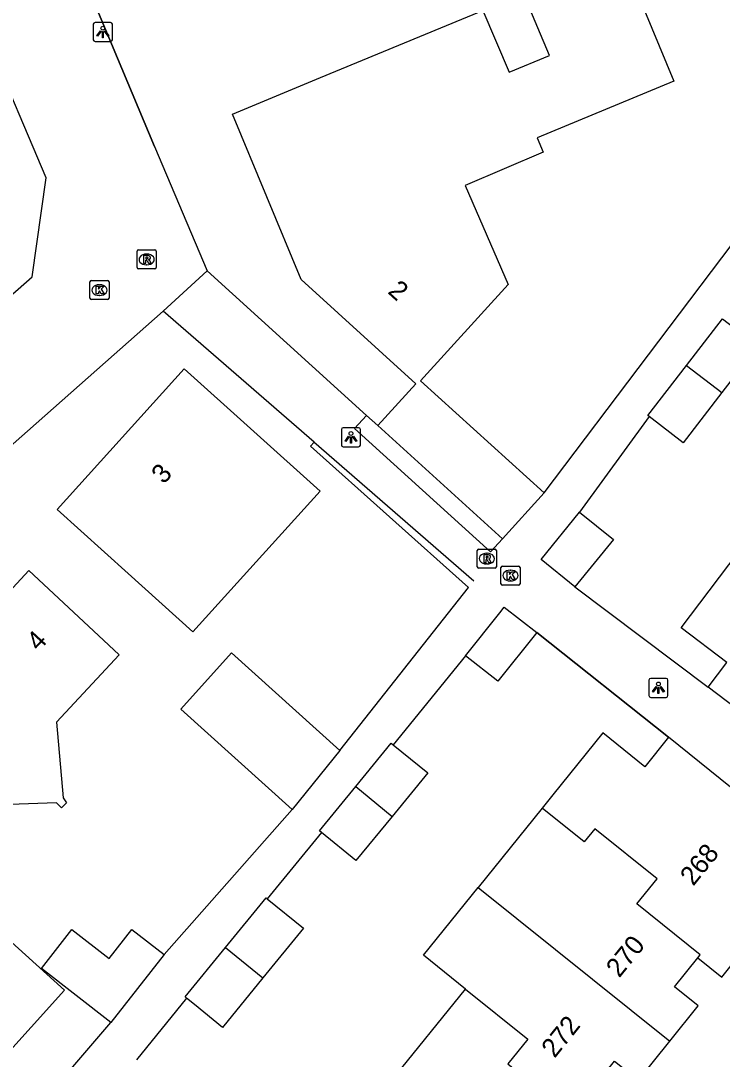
# Model space of a CAD drawing. Extents: x 158474 to 159560, y 388525 to 389605.
# Drawn here: x 158643.2 to 158680, y 388909 to 388963.4 of the extents above; entities that cross this region are included whole.
import ezdxf

# ---------------------------------------------------------------- set-up
doc = ezdxf.new("R2010")
doc.units = 0
for name, color, linetype in [('IMGEO_Groenvoorziening', 7, 'Continuous'), ('IMGEO_Kolk', 7, 'Continuous'), ('IMGEO_Lichtpunt', 7, 'Continuous'), ('IMGEO_Muur', 7, 'Continuous'), ('IMGEO_Pand', 7, 'Continuous'), ('IMGEO_Pand_nummerreeks', 7, 'Continuous'), ('IMGEO_Rijbaan_lokaal_open', 7, 'Continuous'), ('IMGEO_Rioolput', 7, 'Continuous'), ('IMGEO_Voetpad_open', 7, 'Continuous')]:
    doc.layers.add(name, color=color, linetype=linetype)

msp = doc.modelspace()

# ---------------------------------------------------------------- linework, layer by layer
at = {"layer": 'IMGEO_Groenvoorziening'}
msp.add_lwpolyline([(158661.333, 388942.738), (158661.926, 388942.201)], dxfattribs=at)
at = {"layer": 'IMGEO_Kolk'}
for p, q in [((158646.918, 388949.808), (158647.77, 388949.808)), ((158646.843, 388948.882), (158646.843, 388949.734)), ((158647.331, 388949.588), (158647.356, 388949.588)), ((158647.844, 388949.734), (158647.844, 388948.882)), ((158647.77, 388948.808), (158646.918, 388948.808)), ((158647.354, 388949.028), (158647.329, 388949.028)), ((158668.372, 388933.916), (158668.372, 388934.768)), ((158668.447, 388934.842), (158669.299, 388934.842)), ((158668.86, 388934.622), (158668.885, 388934.622)), ((158669.373, 388934.768), (158669.373, 388933.916)), ((158668.883, 388934.062), (158668.858, 388934.062)), ((158669.299, 388933.842), (158668.447, 388933.842))]:
    msp.add_line(p, q, dxfattribs=at)
for points in [[(158646.918, 388949.808), (158647.77, 388949.808)], [(158646.843, 388948.882), (158646.843, 388949.734)], [(158647.164, 388949.508), (158647.287, 388949.508), (158647.287, 388949.357), (158647.417, 388949.508), (158647.581, 388949.508), (158647.435, 388949.357), (158647.588, 388949.108), (158647.436, 388949.108), (158647.351, 388949.272), (158647.287, 388949.205), (158647.287, 388949.108), (158647.164, 388949.108), (158647.164, 388949.508)], [(158647.844, 388949.734), (158647.844, 388948.882)], [(158647.77, 388948.808), (158646.918, 388948.808)], [(158668.372, 388933.916), (158668.372, 388934.768)], [(158668.447, 388934.842), (158669.299, 388934.842)], [(158669.373, 388934.768), (158669.373, 388933.916)], [(158668.693, 388934.542), (158668.816, 388934.542), (158668.816, 388934.391), (158668.946, 388934.542), (158669.11, 388934.542), (158668.964, 388934.391), (158669.117, 388934.142), (158668.965, 388934.142), (158668.88, 388934.306), (158668.816, 388934.239), (158668.816, 388934.142), (158668.693, 388934.142), (158668.693, 388934.542)], [(158669.299, 388933.842), (158668.447, 388933.842)]]:
    msp.add_lwpolyline(points, dxfattribs=at)
for centre, start, end in [((158646.92, 388949.732), 91.552, 178.448), ((158646.92, 388949.732), 91.552, 178.448), ((158647.768, 388949.732), 1.552, 88.448), ((158647.768, 388949.732), 1.552, 88.448), ((158646.92, 388948.884), 181.552, 268.448), ((158646.92, 388948.884), 181.552, 268.448), ((158647.768, 388948.884), 271.552, 358.448), ((158647.768, 388948.884), 271.552, 358.448), ((158668.449, 388934.766), 91.552, 178.448), ((158668.449, 388934.766), 91.552, 178.448), ((158669.297, 388934.766), 1.552, 88.448), ((158669.297, 388934.766), 1.552, 88.448), ((158668.449, 388933.918), 181.552, 268.448), ((158668.449, 388933.918), 181.552, 268.448), ((158669.297, 388933.918), 271.552, 358.448), ((158669.297, 388933.918), 271.552, 358.448)]:
    msp.add_arc(centre, 0.0765, start, end, dxfattribs=at)
for centre, major_axis, ratio, start_param, end_param in [((158647.33, 388949.308), (-0.387, 0.002), 0.722429, 4.712389, 7.853982), ((158647.355, 388949.308), (-0.39, 0.002), 0.717154, 1.570796, 4.712389), ((158668.859, 388934.342), (-0.387, 0.002), 0.722429, 4.712389, 7.853982), ((158668.884, 388934.342), (-0.39, 0.002), 0.717154, 1.570796, 4.712389)]:
    msp.add_ellipse(centre, major_axis=major_axis, ratio=ratio, start_param=start_param, end_param=end_param, dxfattribs=at)
at = {"layer": 'IMGEO_Lichtpunt'}
for p, q in [((158647.021, 388963.24), (158647.021, 388962.433)), ((158647.021, 388963.24), (158647.021, 388962.433)), ((158647.923, 388963.335), (158647.115, 388963.335)), ((158647.923, 388963.335), (158647.115, 388963.335)), ((158648.017, 388962.433), (158648.017, 388963.24)), ((158648.017, 388962.433), (158648.017, 388963.24)), ((158647.115, 388962.339), (158647.923, 388962.339)), ((158647.115, 388962.339), (158647.923, 388962.339)), ((158660.018, 388941.994), (158660.018, 388941.187)), ((158660.018, 388941.994), (158660.018, 388941.187)), ((158660.92, 388942.089), (158660.112, 388942.089)), ((158660.92, 388942.089), (158660.112, 388942.089)), ((158661.014, 388941.187), (158661.014, 388941.994)), ((158661.014, 388941.187), (158661.014, 388941.994)), ((158660.112, 388941.093), (158660.92, 388941.093)), ((158660.112, 388941.093), (158660.92, 388941.093)), ((158676.124, 388928.861), (158676.124, 388928.054)), ((158676.124, 388928.861), (158676.124, 388928.054)), ((158677.026, 388928.956), (158676.218, 388928.956)), ((158677.026, 388928.956), (158676.218, 388928.956)), ((158677.12, 388928.054), (158677.12, 388928.861)), ((158677.12, 388928.054), (158677.12, 388928.861)), ((158676.218, 388927.96), (158677.026, 388927.96)), ((158676.218, 388927.96), (158677.026, 388927.96))]:
    msp.add_line(p, q, dxfattribs=at)
for points in [[(158647.395, 388962.904), (158647.434, 388962.876), (158647.246, 388962.614), (158647.208, 388962.641), (158647.395, 388962.904)], [(158647.497, 388962.856), (158647.544, 388962.856), (158647.544, 388962.534), (158647.497, 388962.534), (158647.497, 388962.856)], [(158647.607, 388962.876), (158647.645, 388962.903), (158647.832, 388962.641), (158647.793, 388962.613), (158647.607, 388962.876)], [(158660.392, 388941.658), (158660.431, 388941.63), (158660.243, 388941.368), (158660.205, 388941.395), (158660.392, 388941.658)], [(158660.604, 388941.63), (158660.642, 388941.657), (158660.829, 388941.395), (158660.79, 388941.367), (158660.604, 388941.63)], [(158660.494, 388941.61), (158660.541, 388941.61), (158660.541, 388941.288), (158660.494, 388941.288), (158660.494, 388941.61)], [(158676.498, 388928.525), (158676.537, 388928.497), (158676.349, 388928.235), (158676.311, 388928.262), (158676.498, 388928.525)], [(158676.6, 388928.477), (158676.647, 388928.477), (158676.647, 388928.155), (158676.6, 388928.155), (158676.6, 388928.477)], [(158676.71, 388928.497), (158676.748, 388928.524), (158676.935, 388928.262), (158676.896, 388928.234), (158676.71, 388928.497)]]:
    msp.add_lwpolyline(points, dxfattribs=at)
for centre in [(158647.52, 388963.038), (158660.517, 388941.792), (158676.623, 388928.659)]:
    msp.add_circle(centre, 0.0994, dxfattribs=at)
for centre, start, end in [((158647.115, 388963.24), 90, 180), ((158647.115, 388963.24), 90, 180), ((158647.923, 388963.24), 0, 90), ((158647.923, 388963.24), 0, 90), ((158647.115, 388962.433), 180, 270), ((158647.115, 388962.433), 180, 270), ((158647.923, 388962.433), 270, 0), ((158647.923, 388962.433), 270, 360), ((158660.112, 388941.994), 90, 180), ((158660.112, 388941.994), 90, 180), ((158660.92, 388941.994), 0, 90), ((158660.92, 388941.994), 0, 90), ((158660.112, 388941.187), 180, 270), ((158660.112, 388941.187), 180, 270), ((158660.92, 388941.187), 270, 0), ((158660.92, 388941.187), 270, 360), ((158676.218, 388928.861), 90, 180), ((158676.218, 388928.861), 90, 180), ((158677.026, 388928.861), 0, 90), ((158677.026, 388928.861), 0, 90), ((158676.218, 388928.054), 180, 270), ((158676.218, 388928.054), 180, 270), ((158677.026, 388928.054), 270, 0), ((158677.026, 388928.054), 270, 360)]:
    msp.add_arc(centre, 0.0946, start, end, dxfattribs=at)
at = {"layer": 'IMGEO_Muur'}
for points in [[(158650.233, 388956.842), (158647.114, 388964.264)], [(158631.972, 388946.242), (158635.311, 388942.532), (158643.817, 388950.009)], [(158658.566, 388941.355), (158666.945, 388934.072)], [(158672.25, 388933.753), (158679.233, 388928.493)], [(158670.255, 388931.362), (158677.156, 388925.864)]]:
    msp.add_lwpolyline(points, dxfattribs=at)
at = {"layer": 'IMGEO_Pand'}
for points in [[(158674.547, 388966.919), (158674.656, 388966.964), (158677.436, 388960.255), (158670.265, 388957.284), (158670.581, 388956.54), (158666.506, 388954.788), (158668.747, 388949.605), (158664.165, 388944.557), (158670.641, 388938.679)], [(158661.926, 388942.201), (158663.919, 388944.397), (158657.904, 388949.857), (158654.309, 388958.532), (158658.929, 388960.447), (158667.431, 388963.97), (158668.806, 388960.726), (158670.912, 388961.598), (158669.563, 388964.853), (158671.398, 388965.614)], [(158678.094, 388945.349), (158679.984, 388947.802)], [(158679.984, 388947.802), (158681.83, 388946.381), (158679.945, 388943.934)], [(158651.788, 388945.187), (158658.897, 388938.775), (158655.548, 388935.063), (158652.238, 388931.393), (158648.843, 388934.456), (158645.13, 388937.805), (158651.788, 388945.187)], [(158676.141, 388942.675), (158676.073, 388942.727), (158678.094, 388945.349)], [(158678.094, 388945.349), (158679.945, 388943.934)], [(158679.945, 388943.934), (158677.919, 388941.304), (158676.141, 388942.675)], [(158661.926, 388942.201), (158668.457, 388936.273)], [(158670.641, 388938.679), (158668.457, 388936.273)], [(158672.25, 388933.753), (158670.484, 388935.185), (158672.497, 388937.667)], [(158672.497, 388937.667), (158674.263, 388936.235), (158672.25, 388933.753)], [(158679.233, 388928.493), (158680.213, 388929.784), (158677.808, 388931.611), (158681.292, 388936.199)], [(158643.635, 388934.6), (158647.3, 388931.199), (158648.382, 388930.194), (158645.098, 388926.657), (158645.433, 388922.691), (158645.624, 388922.437), (158645.357, 388922.17), (158645.09, 388922.424), (158639.224, 388922.223), (158636.672, 388924.688), (158636.24, 388930.403), (158635.935, 388930.695), (158636.151, 388930.987), (158636.468, 388930.67), (158640.24, 388930.943), (158643.635, 388934.6)], [(158666.516, 388930.132), (158668.32, 388932.398), (158668.546, 388932.681), (158670.255, 388931.362)], [(158670.255, 388931.362), (158668.212, 388928.813), (158666.516, 388930.132)], [(158657.439, 388922.083), (158651.607, 388927.344), (158654.26, 388930.285), (158659.932, 388925.168)], [(158685.923, 388923.413), (158683.871, 388924.971), (158679.233, 388928.493)], [(158677.156, 388925.864), (158675.913, 388924.321), (158673.71, 388926.096), (158671.094, 388922.85), (158670.534, 388922.155)], [(158683.73, 388920.567), (158677.156, 388925.864)], [(158660.775, 388923.28), (158662.627, 388925.554), (158662.722, 388925.476)], [(158662.722, 388925.476), (158664.538, 388923.998), (158662.68, 388921.72)], [(158659.932, 388925.168), (158657.439, 388922.083)], [(158658.972, 388920.879), (158658.874, 388920.959), (158660.775, 388923.28)], [(158660.775, 388923.28), (158661.473, 388922.709), (158662.68, 388921.72)], [(158670.534, 388922.155), (158667.18, 388917.994)], [(158678.687, 388914.31), (158678.816, 388914.47), (158675.5, 388917.14), (158676.56, 388918.45), (158673.297, 388921.075), (158672.737, 388920.38), (158670.534, 388922.155)], [(158627.039, 388914.369), (158626.648, 388914.972), (158632.647, 388918.937), (158635.289, 388921.857), (158638.997, 388918.503), (158645.513, 388912.607), (158640.255, 388906.796), (158639.615, 388907.375), (158638.527, 388905.932), (158630.624, 388906.451), (158630.151, 388907.075), (158629.427, 388906.606), (158627.724, 388909.233), (158626.037, 388908.14), (158623.49, 388912.069), (158627.039, 388914.369)], [(158662.68, 388921.72), (158660.779, 388919.399), (158658.972, 388920.879)], [(158678.687, 388914.31), (158679.952, 388913.298), (158682.74, 388916.779), (158681.495, 388917.794), (158683.73, 388920.567)], [(158666.523, 388912.669), (158664.32, 388914.445), (158667.18, 388917.994)], [(158667.18, 388917.994), (158677.223, 388909.942)], [(158653.951, 388914.855), (158656.069, 388917.45), (158656.135, 388917.397)], [(158656.135, 388917.397), (158658.026, 388915.853), (158655.908, 388913.258)], [(158647.946, 388910.907), (158644.303, 388913.751), (158645.893, 388915.788), (158647.842, 388914.266), (158649.035, 388915.794), (158650.729, 388914.472)], [(158650.729, 388914.472), (158647.946, 388910.907)], [(158651.898, 388912.195), (158651.826, 388912.253), (158653.951, 388914.855)], [(158653.951, 388914.855), (158655.908, 388913.258)], [(158677.223, 388909.942), (158678.711, 388911.788), (158677.464, 388912.792), (158678.687, 388914.31)], [(158655.908, 388913.258), (158653.785, 388910.653), (158652.317, 388911.852), (158651.898, 388912.195)], [(158662.596, 388907.797), (158666.523, 388912.669)], [(158666.523, 388912.669), (158669.78, 388910.05), (158668.73, 388908.75), (158672.051, 388906.068)], [(158672.051, 388906.068), (158674.328, 388908.894), (158675.571, 388907.892), (158677.223, 388909.942)]]:
    msp.add_lwpolyline(points, dxfattribs=at)
at = {"layer": 'IMGEO_Rijbaan_lokaal_open'}
for points in [[(158645.827, 388974.583), (158644.373, 388970.786), (158647.114, 388964.264), (158650.233, 388956.842), (158652.977, 388950.312)], [(158650.686, 388948.203), (158630.856, 388930.685), (158629.6, 388923.624), (158631.449, 388920.965), (158625.259, 388916.882), (158622.414, 388920.896), (158622.236, 388925.062), (158614.921, 388936.317), (158619.491, 388939.185), (158622.26, 388937.559), (158631.972, 388946.242), (158635.311, 388942.532), (158643.817, 388950.009), (158644.553, 388955.191), (158638.495, 388969.468), (158636.325, 388970.661)], [(158652.977, 388950.312), (158650.686, 388948.203)]]:
    msp.add_lwpolyline(points, dxfattribs=at)
at = {"layer": 'IMGEO_Rioolput'}
for p, q in [((158649.314, 388950.488), (158649.314, 388951.34)), ((158649.389, 388951.414), (158650.241, 388951.414)), ((158649.802, 388951.194), (158649.827, 388951.194)), ((158650.315, 388951.34), (158650.315, 388950.488)), ((158650.241, 388950.414), (158649.389, 388950.414)), ((158649.825, 388950.634), (158649.8, 388950.634)), ((158667.135, 388934.804), (158667.135, 388935.656)), ((158667.21, 388935.73), (158668.062, 388935.73)), ((158668.136, 388935.656), (158668.136, 388934.804)), ((158667.623, 388935.51), (158667.648, 388935.51)), ((158668.062, 388934.73), (158667.21, 388934.73)), ((158667.646, 388934.95), (158667.621, 388934.95))]:
    msp.add_line(p, q, dxfattribs=at)
for points in [[(158649.314, 388950.488), (158649.314, 388951.34)], [(158649.389, 388951.414), (158650.241, 388951.414)], [(158649.903, 388951.112), (158649.651, 388951.114), (158649.651, 388950.714)], [(158649.651, 388950.714), (158649.775, 388950.714), (158649.775, 388950.876), (158649.786, 388950.876)], [(158649.829, 388951.033), (158649.775, 388951.033), (158649.775, 388950.952)], [(158649.775, 388950.952), (158649.827, 388950.952)], [(158650.315, 388951.34), (158650.315, 388950.488)], [(158650.241, 388950.414), (158649.389, 388950.414)], [(158649.833, 388950.847), (158649.904, 388950.714), (158650.044, 388950.714), (158649.979, 388950.84)], [(158667.135, 388934.804), (158667.135, 388935.656)], [(158667.21, 388935.73), (158668.062, 388935.73)], [(158668.136, 388935.656), (158668.136, 388934.804)], [(158667.724, 388935.428), (158667.472, 388935.43), (158667.472, 388935.03)], [(158667.472, 388935.03), (158667.596, 388935.03), (158667.596, 388935.192), (158667.607, 388935.192)], [(158667.65, 388935.349), (158667.596, 388935.349), (158667.596, 388935.268)], [(158667.596, 388935.268), (158667.648, 388935.268)], [(158667.654, 388935.163), (158667.725, 388935.03), (158667.865, 388935.03), (158667.8, 388935.156)], [(158668.062, 388934.73), (158667.21, 388934.73)]]:
    msp.add_lwpolyline(points, dxfattribs=at)
for centre, radius, start, end in [((158649.391, 388951.338), 0.0765, 91.552, 178.448), ((158649.391, 388951.338), 0.0765, 91.552, 178.448), ((158649.785, 388950.823), 0.0533, 26.0293, 88.6989), ((158649.811, 388951.141), 0.19, 274.7715, 282.9687), ((158649.835, 388950.937), 0.0964, 77.0061, 93.1865), ((158649.849, 388950.994), 0.0378, 276.6634, 79.6772), ((158649.902, 388951.002), 0.109, 350.3612, 89.416), ((158649.9, 388951.002), 0.112, 277.5842, 350.9817), ((158649.884, 388950.787), 0.108, 29.5134, 73.7905), ((158650.239, 388951.338), 0.0765, 1.552, 88.448), ((158650.239, 388951.338), 0.0765, 1.552, 88.448), ((158649.391, 388950.49), 0.0765, 181.552, 268.448), ((158649.391, 388950.49), 0.0765, 181.552, 268.448), ((158650.239, 388950.49), 0.0765, 271.552, 358.448), ((158650.239, 388950.49), 0.0765, 271.552, 358.448), ((158667.212, 388935.654), 0.0765, 91.552, 178.448), ((158667.212, 388935.654), 0.0765, 91.552, 178.448), ((158668.06, 388935.654), 0.0765, 1.552, 88.448), ((158668.06, 388935.654), 0.0765, 1.552, 88.448), ((158667.606, 388935.139), 0.0533, 26.0293, 88.6989), ((158667.632, 388935.457), 0.19, 274.7715, 282.9687), ((158667.656, 388935.253), 0.0964, 77.0061, 93.1865), ((158667.67, 388935.31), 0.0378, 276.6634, 79.6772), ((158667.723, 388935.318), 0.109, 350.3612, 89.416), ((158667.721, 388935.318), 0.112, 277.5842, 350.9817), ((158667.705, 388935.103), 0.108, 29.5134, 73.7905), ((158667.212, 388934.806), 0.0765, 181.552, 268.448), ((158667.212, 388934.806), 0.0765, 181.552, 268.448), ((158668.06, 388934.806), 0.0765, 271.552, 358.448), ((158668.06, 388934.806), 0.0765, 271.552, 358.448)]:
    msp.add_arc(centre, radius, start, end, dxfattribs=at)
for centre, major_axis, ratio, start_param, end_param in [((158649.801, 388950.914), (-0.387, 0.002), 0.722429, 4.712389, 7.853982), ((158649.826, 388950.914), (-0.39, 0.002), 0.717154, 1.570796, 4.712389), ((158667.622, 388935.23), (-0.387, 0.002), 0.722429, 4.712389, 7.853982), ((158667.647, 388935.23), (-0.39, 0.002), 0.717154, 1.570796, 4.712389)]:
    msp.add_ellipse(centre, major_axis=major_axis, ratio=ratio, start_param=start_param, end_param=end_param, dxfattribs=at)
at = {"layer": 'IMGEO_Voetpad_open'}
for points in [[(158670.641, 388938.679), (158697.972, 388974.859)], [(158652.977, 388950.312), (158661.333, 388942.738)], [(158659.932, 388925.168), (158666.666, 388933.718), (158658.402, 388941.12), (158658.589, 388941.335), (158650.686, 388948.203)], [(158668.457, 388936.273), (158667.83, 388935.583), (158660.708, 388942.048), (158661.333, 388942.738)], [(158676.141, 388942.675), (158672.497, 388937.667)], [(158672.25, 388933.753), (158679.233, 388928.493)], [(158677.156, 388925.864), (158670.255, 388931.362)], [(158666.516, 388930.132), (158662.722, 388925.476)], [(158650.729, 388914.472), (158657.439, 388922.083)], [(158658.972, 388920.879), (158656.135, 388917.397)], [(158651.898, 388912.195), (158649.288, 388908.962)], [(158619.328, 388880.057), (158641.527, 388903.446), (158647.946, 388910.907)]]:
    msp.add_lwpolyline(points, dxfattribs=at)

# ---------------------------------------------------------------- texts
at = {"layer": 'IMGEO_Pand_nummerreeks'}
for s, rotation, p in [('2', 317.7673, (158662.4, 388949.179)), ('3', 47.952, (158650.71, 388939.095)), ('4', 47.1277, (158644.154, 388930.338)), ('268', 51.1308, (158678.449, 388918.029)), ('270', 51.1365, (158674.571, 388913.217)), ('272', 51.1449, (158671.185, 388909.01))]:
    msp.add_text(s, height=1, rotation=rotation, dxfattribs=at).set_placement(p)

doc.saveas('drawing.dxf')
